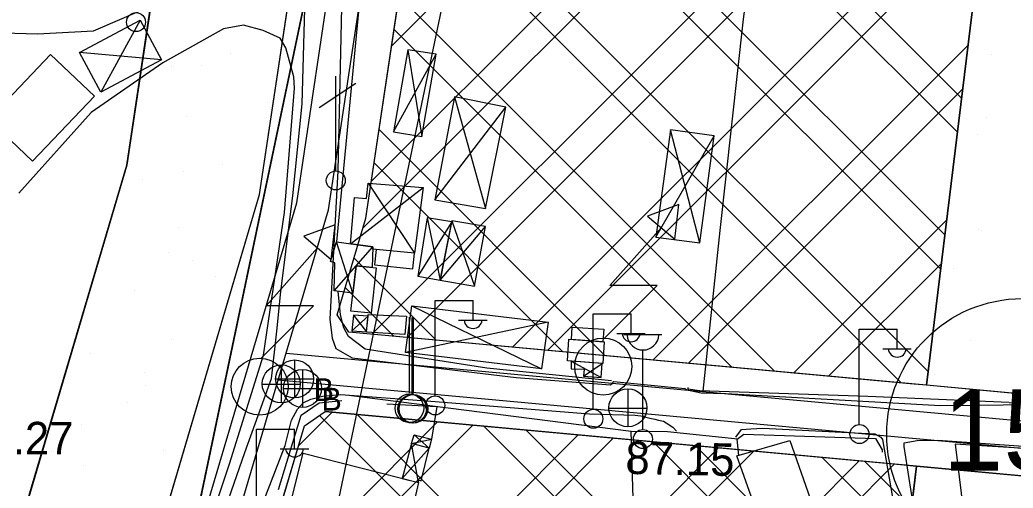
# Model space of a CAD drawing. Extents: x 417995 to 421451, y 4454518 to 4458015.
# Drawn here: x 419953.3 to 420136.4, y 4456598.8 to 4456685.1 of the extents above; entities that cross this region are included whole.
import ezdxf

# ---------------------------------------------------------------- set-up
doc = ezdxf.new("R2010")
doc.units = 0
for name, color, linetype in [('ADAKENARI', 7, 'Continuous'), ('B_Ahir', 7, 'Continuous'), ('B_Imalat', 7, 'Continuous'), ('B_Kapi', 7, 'Continuous'), ('B_Mesken', 7, 'Continuous'), ('B_Sundurma', 7, 'Continuous'), ('B_Ticari', 7, 'Continuous'), ('KALDIRIM_FAT', 7, 'Continuous'), ('KD_DAIRE', 7, 'Continuous'), ('KD_YGEN', 7, 'Continuous'), ('PL_AYA_PARK_DINLENME', 7, 'Continuous'), ('PL_K_DEPOLAMA', 7, 'Continuous'), ('PL_KA_TARIM_ALANI', 7, 'Continuous'), ('S_Bayrak_Diregi', 7, 'Continuous'), ('S_Cad_Sok_Lambasi', 7, 'Continuous'), ('S_Elektrik_Diregi', 7, 'Continuous'), ('S_Rogar_Kapagi', 7, 'Continuous'), ('S_Rogar_Kapagi_Buski', 7, 'Continuous'), ('S_Telefon_Diregi', 7, 'Continuous'), ('S_Trafo_acik_tip', 7, 'Continuous'), ('Sinir_Duvar_tek_tarafa_ait', 7, 'Continuous'), ('Sinir_itirazli_Mulkiyet', 7, 'Continuous'), ('Sinir_Tel_bir_taraf', 7, 'Continuous'), ('TRFAT_DEPOLAMA', 7, 'Continuous'), ('TRFAT_PARKALANI', 7, 'Continuous'), ('Y_Kot_Noktasi', 7, 'Continuous'), ('Yol_Sose', 7, 'Continuous'), ('Yol_Toprak_Duz', 7, 'Continuous')]:
    doc.layers.add(name, color=color, linetype=linetype)

msp = doc.modelspace()

# ---------------------------------------------------------------- linework, layer by layer
at = {"layer": 'ADAKENARI'}
for p, q in [((420148.82, 4456850.39), (420120.4, 4456617.74)), ((419973.03, 4456658.34), (419990.59, 4456775.21)), ((419997.49, 4456652.91), (420015.89, 4456775.35)), ((420017.07, 4456648.57), (420036.13, 4456775.46)), ((419937.97, 4456539.69), (419973.03, 4456658.34)), ((419960.56, 4456527.89), (419997.49, 4456652.91)), ((420011.79, 4456630.71), (420017.07, 4456648.57)), ((420013.93, 4456627.55), (420011.79, 4456630.71)), ((420120.4, 4456617.74), (420013.93, 4456627.55)), ((420157.26, 4456614.34), (420120.4, 4456617.74)), ((420005.76, 4456610.29), (420009.59, 4456612.89)), ((420118.58, 4456602.84), (420009.59, 4456612.89)), ((419974.3, 4456503.81), (420005.76, 4456610.29)), ((420118.58, 4456602.84), (420104.23, 4456485.35)), ((420160.15, 4456599.01), (420118.58, 4456602.84))]:
    msp.add_line(p, q, dxfattribs=at)
at = {"layer": 'B_Ahir'}
msp.add_lwpolyline([(420125.67, 4456606.86), (420128.6, 4456582.79), (420135.98, 4456583.24), (420139.86, 4456583.52), (420139.73, 4456585.3), (420147.05, 4456585.52), (420145.4, 4456602.77), (420144.02, 4456602.88), (420141.45, 4456605.9)], close=True, dxfattribs=at)
at = {"layer": 'B_Imalat'}
for points in [[(420098.82, 4456567.02), (420085.42, 4456604.71), (420095.2, 4456607.55), (420108.63, 4456569.35), (420098.98, 4456566.59)], [(420005.57, 4456605.23), (420026.79, 4456599.8), (420020.01, 4456570.62), (419998.25, 4456576.14)]]:
    msp.add_lwpolyline(points, close=True, dxfattribs=at)
at = {"layer": 'B_Kapi'}
for points in [[(420062.76, 4456618.44), (420075.86, 4456617.16)], [(420135.61, 4456614.58), (420140.38, 4456614.39)], [(420072.68, 4456609.2), (420085.64, 4456607.9)]]:
    msp.add_lwpolyline(points, dxfattribs=at)
at = {"layer": 'B_Mesken'}
msp.add_lwpolyline([(419947.59, 4456666.75), (419958.97, 4456678.74), (419967.08, 4456671.05), (419955.7, 4456659.06)], close=True, dxfattribs=at)
at = {"layer": 'B_Sundurma'}
for p, q in [((419975.5, 4456685.07), (419968.27, 4456671.8)), ((420024.81, 4456679.58), (420027.41, 4456663.58)), ((419979.41, 4456677.76), (419964.36, 4456679.1)), ((420022.18, 4456664.47), (420030.02, 4456678.78)), ((420033.41, 4456670.89), (420039.16, 4456650.32)), ((420029.83, 4456651.93), (420042.9, 4456669.04)), ((420078.65, 4456644.02), (420073.21, 4456664.83)), ((420070.51, 4456645.07), (420081.3, 4456663.76)), ((420014.24, 4456643.85), (420027.65, 4456654.23)), ((420017.5, 4456655), (420026.07, 4456642.07)), ((420028.38, 4456648.62), (420030.77, 4456637.13)), ((420032.94, 4456648.06), (420037.11, 4456636.04)), ((420032.91, 4456647.88), (420026.67, 4456637.89)), ((420030.77, 4456637.13), (420039.15, 4456647.02)), ((420011.27, 4456635.18), (420018.39, 4456643.29)), ((420014.7, 4456634.7), (420011.67, 4456644.2)), ((420025.58, 4456632.42), (420049.45, 4456620.78)), ((420017.5, 4456630.48), (420014.53, 4456627.78)), ((420014.8, 4456630.7), (420017.21, 4456627.62)), ((420050.66, 4456629.35), (420024.43, 4456623.8)), ((420054.94, 4456622.2), (420060.48, 4456619.15)), ((420057.21, 4456619.43), (420060.66, 4456621.78)), ((420025.5, 4456607.04), (420029.2, 4456607.83)), ((420025.97, 4456608.6), (420028.73, 4456606.17)), ((420028.73, 4456606.17), (420023.76, 4456600.58)), ((420026.79, 4456599.8), (420025.5, 4456607.04))]:
    msp.add_line(p, q, dxfattribs=at)
for points in [[(419964.36, 4456679.1), (419975.5, 4456685.07), (419979.41, 4456677.76), (419968.27, 4456671.8)], [(420024.81, 4456679.58), (420022.18, 4456664.47), (420027.41, 4456663.58), (420030.02, 4456678.78)], [(420033.41, 4456670.89), (420029.83, 4456651.93), (420039.16, 4456650.32), (420042.9, 4456669.04)], [(420073.21, 4456664.83), (420070.51, 4456645.07), (420078.65, 4456644.02), (420081.3, 4456663.76)], [(420014.24, 4456643.85), (420014.98, 4456652.39), (420017.21, 4456652.17), (420017.5, 4456655), (420027.65, 4456654.23), (420026.07, 4456642.07), (420018.97, 4456642.78), (420018.38, 4456642.85), (420018.39, 4456643.29)], [(420032.91, 4456647.88), (420028.38, 4456648.62), (420026.67, 4456637.89), (420030.77, 4456637.13)], [(420032.94, 4456648.06), (420030.77, 4456637.13), (420037.11, 4456636.04), (420039.15, 4456647.02)], [(420014.7, 4456634.7), (420011.27, 4456635.18), (420011.37, 4456640.34), (420010.55, 4456640.55), (420011.67, 4456644.2), (420018.39, 4456643.29), (420018.24, 4456639.47), (420015.32, 4456639.78)], [(420025.58, 4456632.42), (420050.66, 4456629.35), (420049.45, 4456620.78), (420024.43, 4456623.8)], [(420017.5, 4456630.48), (420014.8, 4456630.7), (420014.53, 4456627.78), (420017.21, 4456627.62)], [(420054.94, 4456622.2), (420054.91, 4456620.77), (420057.34, 4456620.7), (420057.21, 4456619.43), (420060.48, 4456619.15), (420060.66, 4456621.78)], [(420025.5, 4456607.04), (420025.97, 4456608.6), (420029.2, 4456607.83), (420028.73, 4456606.17)], [(420026.79, 4456599.8), (420026.86, 4456600.26), (420027.29, 4456600.11), (420028.73, 4456606.17), (420025.5, 4456607.04), (420023.76, 4456600.58)]]:
    msp.add_lwpolyline(points, close=True, dxfattribs=at)
at = {"layer": 'B_Ticari'}
for points in [[(420018.97, 4456642.78), (420018.71, 4456639.95), (420025.78, 4456639.19), (420026.07, 4456642.07)], [(420018.07, 4456631.02), (420014.3, 4456631.4), (420015.32, 4456639.78), (420018.98, 4456639.39)], [(420017.53, 4456630.8), (420024.56, 4456630.46), (420024.29, 4456627.09), (420017.2, 4456627.52)], [(420054.99, 4456626.19), (420055.12, 4456628.48), (420060.93, 4456628.1), (420060.77, 4456625.76)], [(420054.51, 4456626.22), (420061, 4456625.75), (420060.79, 4456621.77), (420054.27, 4456622.25)]]:
    msp.add_lwpolyline(points, close=True, dxfattribs=at)
at = {"layer": 'KALDIRIM_FAT'}
for p, q in [((420004.35, 4456651.39), (420022.98, 4456775.39)), ((420010.22, 4456650.09), (420029.05, 4456775.42)), ((419966.88, 4456524.58), (420004.35, 4456651.39)), ((419972.3, 4456521.75), (420010.22, 4456650.09)), ((420216.6, 4456603.85), (420002.39, 4456623.6)), ((420216.45, 4456598.84), (420000.94, 4456618.71))]:
    msp.add_line(p, q, dxfattribs=at)
at = {"layer": 'KD_DAIRE'}
msp.add_circle((420138.06, 4456608.72), 25, dxfattribs=at)
at = {"layer": 'PL_AYA_PARK_DINLENME'}
for points in [[(420118.96, 4457025.05), (419997.85, 4457034.52), (419976.45, 4456862.61), (419990.59, 4456775.21), (419973.03, 4456658.34), (419937.97, 4456539.69), (419817.34, 4456389.19), (419730.88, 4456181.8), (419679.75, 4456025.55), (419854.6, 4455987.6)], [(419859.9, 4456012.03), (419712.12, 4456044.1), (419754.34, 4456173.09), (419839.06, 4456376.31), (419960.56, 4456527.89), (419997.49, 4456652.91), (420015.89, 4456775.35), (420001.7, 4456863.07), (420019.71, 4457007.73), (420039.67, 4457006.17), (420110.63, 4457000.62), (420122.08, 4456999.73), (420124.45, 4456999.54)], [(420013.63, 4456854.22), (420021.56, 4456763.74), (419972.35, 4456528.79), (419896.15, 4456444.66), (419851.71, 4456390.68), (419781.86, 4456219.24), (419743.76, 4456181.14), (419715.18, 4456046.21), (419900.92, 4456001.76), (419824.72, 4455719.19), (419823.13, 4455660.45), (419756.46, 4455592.19), (419783.44, 4455525.52), (419794.56, 4455425.51), (419778.68, 4455323.91), (419819.96, 4455165.16), (419792.54, 4455014.98)], [(419884.24, 4455014.01), (419916.83, 4455187.99), (419837.29, 4455197.86), (419804.18, 4455325.18), (419819.77, 4455424.95), (419807.91, 4455531.7), (419785.76, 4455586.42), (419835.59, 4455637.43), (419842.19, 4455646.09), (419927.54, 4456021.09), (419744.69, 4456064.85), (419766.68, 4456168.71), (419803.1, 4456205.13), (419873.42, 4456377.73), (419915.08, 4456428.31), (419995.43, 4456517.04), (420046.79, 4456762.24), (420038.67, 4456854.78)]]:
    msp.add_lwpolyline(points, dxfattribs=at)
for points in [[(420120.4, 4456617.74), (420148.82, 4456850.39), (420180.5, 4456849.97), (420188.86, 4456847.54), (420181.91, 4456841.31), (420181.21, 4456828.51), (420178.27, 4456774.95), (420178.07, 4456771.27), (420170.42, 4456720.5), (420168.44, 4456707.36), (420165.96, 4456685.57), (420165.21, 4456679.45), (420157.26, 4456614.34)], [(420104.23, 4456485.35), (420118.58, 4456602.84), (420160.15, 4456599.01), (420169.46, 4456547.15), (420173.29, 4456509.33), (420154.72, 4456475.01), (420147.91, 4456430.31), (420144.75, 4456342.83), (420144.28, 4456329.84), (420137.25, 4456140.22), (420129.3, 4456138.28), (420127.15, 4456137.75), (420107.76, 4456133), (420085.19, 4456127.47), (420079.28, 4456126.03), (420096.85, 4456290.79), (420097.25, 4456393.24), (420117.08, 4456483.82)]]:
    msp.add_lwpolyline(points, close=True, dxfattribs=at)
at = {"layer": 'PL_K_DEPOLAMA'}
for points in [[(420072.61, 4456851.42), (420145.82, 4456850.43), (420148.82, 4456850.39), (420120.4, 4456617.74), (420117.41, 4456618.01), (420013.93, 4456627.55), (420011.79, 4456630.71), (420017.07, 4456648.57), (420036.13, 4456775.46), (420026.14, 4456837.23), (420025.96, 4456839.6), (420026.16, 4456841.97), (420026.76, 4456844.28), (420027.72, 4456846.45), (420029.03, 4456848.44), (420030.64, 4456850.19), (420032.52, 4456851.65), (420034.62, 4456852.78), (420036.87, 4456853.55), (420039.21, 4456853.95), (420041.59, 4456853.95)], [(419974.3, 4456503.81), (420005.76, 4456610.29), (420009.59, 4456612.89), (420115.59, 4456603.12), (420118.58, 4456602.84), (420104.23, 4456485.35), (420101.25, 4456485.71), (419976.43, 4456500.58)]]:
    msp.add_lwpolyline(points, close=True, dxfattribs=at)
at = {"layer": 'PL_KA_TARIM_ALANI'}
msp.add_line((419972.35, 4456528.79), (420021.56, 4456763.74), dxfattribs=at)
at = {"layer": 'S_Bayrak_Diregi'}
for p, q in [((420025.12, 4456616.32), (420025.12, 4456630.32)), ((420025.62, 4456616.22), (420025.62, 4456630.22)), ((420025.85, 4456616.22), (420025.85, 4456630.22))]:
    msp.add_line(p, q, dxfattribs=at)
for centre in [(420025.13, 4456613.5), (420025.63, 4456613.4), (420025.86, 4456613.4)]:
    msp.add_circle(centre, 2.63, dxfattribs=at)
at = {"layer": 'S_Cad_Sok_Lambasi'}
for p, q in [((420064.65, 4456627.08), (420071.65, 4456627.08)), ((420068.15, 4456609.58), (420068.15, 4456624.25))]:
    msp.add_line(p, q, dxfattribs=at)
msp.add_circle((420068.15, 4456607.83), 1.75, dxfattribs=at)
msp.add_arc((420068.15, 4456627.18), 2.93, 183.298, 356.9072, dxfattribs=at)
at = {"layer": 'S_Elektrik_Diregi'}
for p, q in [((420029.84, 4456615.88), (420029.84, 4456633.38)), ((420029.84, 4456633.38), (420036.84, 4456633.38)), ((420036.84, 4456629.88), (420036.84, 4456633.38)), ((420034.18, 4456629.74), (420039.43, 4456629.74)), ((420058.97, 4456613.41), (420058.97, 4456630.91)), ((420058.97, 4456630.91), (420065.97, 4456630.91)), ((420065.97, 4456627.41), (420065.97, 4456630.91)), ((420108.01, 4456610.59), (420108.01, 4456628.09)), ((420108.01, 4456628.09), (420115.01, 4456628.09)), ((420115.01, 4456624.59), (420115.01, 4456628.09)), ((420063.31, 4456627.27), (420068.56, 4456627.27)), ((420112.35, 4456624.45), (420117.6, 4456624.45)), ((419996.97, 4456592.17), (419996.97, 4456609.67)), ((419996.97, 4456609.67), (420003.97, 4456609.67)), ((420003.97, 4456606.17), (420003.97, 4456609.67)), ((420001.31, 4456606.03), (420006.56, 4456606.03))]:
    msp.add_line(p, q, dxfattribs=at)
for centre in [(419974.74, 4456684.69), (420029.87, 4456614.04), (420059.01, 4456611.57), (420108.05, 4456608.75)]:
    msp.add_circle(centre, 1.75, dxfattribs=at)
for centre in [(420036.84, 4456629.89), (420065.97, 4456627.42), (420115.01, 4456624.6), (420003.97, 4456606.19)]:
    msp.add_arc(centre, 1.66, 184.8384, 355.1464, dxfattribs=at)
at = {"layer": 'S_Rogar_Kapagi'}
for p, q in [((420001.56, 4456614.48), (420001.56, 4456621.48)), ((419997.99, 4456617.95), (420004.99, 4456617.95)), ((420065.43, 4456610.06), (420065.43, 4456617.06)), ((420061.86, 4456613.52), (420068.86, 4456613.52))]:
    msp.add_line(p, q, dxfattribs=at)
for centre in [(420001.51, 4456618.01), (420065.38, 4456613.59)]:
    msp.add_circle(centre, 3.5, dxfattribs=at)
at = {"layer": 'S_Rogar_Kapagi_Buski'}
for p, q in [((420003.97, 4456622.41), (420003.97, 4456615.41)), ((420005.42, 4456620.66), (420005.42, 4456613.66)), ((420000.47, 4456618.91), (420007.47, 4456618.91)), ((420001.92, 4456617.16), (420008.92, 4456617.16))]:
    msp.add_line(p, q, dxfattribs=at)
for centre in [(420003.97, 4456618.91), (420005.42, 4456617.16)]:
    msp.add_circle(centre, 3.5, dxfattribs=at)
at = {"layer": 'S_Telefon_Diregi'}
for p, q in [((420011.58, 4456657.26), (420011.58, 4456674.76)), ((420008.47, 4456668.98), (420015.22, 4456673.43))]:
    msp.add_line(p, q, dxfattribs=at)
msp.add_circle((420011.55, 4456655.51), 1.75, dxfattribs=at)
at = {"layer": 'S_Trafo_acik_tip'}
for points in [[(420074.01, 4456644.66), (420074.74, 4456651.07), (420068.97, 4456648.93)], [(420010.71, 4456640.95), (420011.45, 4456647.35), (420005.67, 4456645.22)]]:
    msp.add_lwpolyline(points, close=True, dxfattribs=at)
for points in [[(420061.09, 4456626.46), (420070.75, 4456636.12), (420062.04, 4456636.12), (420071.49, 4456646.8)], [(419997.8, 4456622.75), (420007.46, 4456632.41), (419998.74, 4456632.41), (420008.19, 4456643.08)]]:
    msp.add_lwpolyline(points, dxfattribs=at)
for centre in [(420060.83, 4456621.2), (419997.54, 4456617.49)]:
    msp.add_circle(centre, 5.25, dxfattribs=at)
at = {"layer": 'Sinir_Duvar_tek_tarafa_ait'}
for points in [[(420000.98, 4456598.52), (420005.15, 4456612.21), (420008.5, 4456614.52), (420012.69, 4456614.93)], [(420020.97, 4456614.34), (420030.19, 4456613.86), (420029.2, 4456607.83)], [(420085.84, 4456604.83), (420085.52, 4456607.82), (420086.71, 4456608.71), (420110.99, 4456607.95), (420112.2, 4456605.84), (420112.22, 4456605.43)]]:
    msp.add_lwpolyline(points, dxfattribs=at)
at = {"layer": 'Sinir_itirazli_Mulkiyet'}
for points in [[(419969.53, 4456537.21), (419979.49, 4456565.83), (419991.96, 4456603.27), (419998.22, 4456623.29), (420002.12, 4456649.58), (420003.94, 4456672.5), (420003.82, 4456674.62), (420002.35, 4456679.95), (420001.31, 4456681.71), (419998.19, 4456683.12), (419994.52, 4456684.11), (419990.88, 4456683.48), (419979.69, 4456677.2), (419966.49, 4456668.04), (419953.17, 4456653.14)], [(420013.95, 4456615.94), (420066.01, 4456609.28)]]:
    msp.add_lwpolyline(points, dxfattribs=at)
at = {"layer": 'Sinir_Tel_bir_taraf'}
msp.add_line((420017.39, 4456704.01), (420011.67, 4456644.2), dxfattribs=at)
for points in [[(420079.25, 4456616.68), (420082.35, 4456646.25), (420086.67, 4456685.22), (420092.99, 4456731.88)], [(420062.33, 4456618.58), (420039.4, 4456620.88), (420016.99, 4456624.43), (420013.89, 4456626.76), (420013.02, 4456628.32), (420012.45, 4456630.74), (420012.02, 4456635.07)], [(420135.61, 4456614.58), (420109.59, 4456615.68), (420078.56, 4456616.7), (420076.51, 4456617.01), (420076.46, 4456617.36)], [(420068.73, 4456521.35), (420067.75, 4456556.07), (420066.49, 4456592.76), (420066.01, 4456609.28), (420072.68, 4456609.2)]]:
    msp.add_lwpolyline(points, dxfattribs=at)
at = {"layer": 'TRFAT_DEPOLAMA'}
for p, q in [((420018.2, 4456627.16), (420135.93, 4456744.88)), ((420030.6, 4456738.66), (420123.79, 4456645.47)), ((420024.68, 4456626.56), (420134.94, 4456736.83)), ((420029.68, 4456732.51), (420123.02, 4456639.17)), ((420016.51, 4456646.68), (420092.86, 4456723.03)), ((420018.08, 4456655.32), (420085.79, 4456723.03)), ((420021.83, 4456680.28), (420064.58, 4456723.03)), ((420067.44, 4456723.03), (420126.1, 4456664.38)), ((420074.51, 4456723.03), (420126.87, 4456670.68)), ((420026.91, 4456714.07), (420120.71, 4456620.27)), ((420044.1, 4456624.77), (420131.99, 4456712.66)), ((420025.98, 4456707.92), (420115.74, 4456618.17)), ((420050.58, 4456624.17), (420131.01, 4456704.61)), ((420023.21, 4456689.48), (420092.37, 4456620.32)), ((420022.29, 4456683.33), (420084.58, 4456621.04)), ((420070, 4456622.38), (420128.06, 4456680.44)), ((420076.47, 4456621.79), (420127.07, 4456672.39)), ((420019.52, 4456664.89), (420061.21, 4456623.19)), ((420018.6, 4456658.74), (420053.42, 4456623.91)), ((420095.89, 4456620), (420124.12, 4456648.22)), ((420014.9, 4456641.23), (420030.06, 4456626.07)), ((420102.37, 4456619.4), (420123.14, 4456640.17)), ((420013.28, 4456635.77), (420022.27, 4456626.78)), ((420004.65, 4456606.53), (420010.89, 4456612.77)), ((420008.57, 4456612.2), (420049.1, 4456571.67)), ((420015.49, 4456612.35), (420056.17, 4456571.67)), ((419992.78, 4456566.38), (420036.78, 4456610.38)), ((419995.75, 4456576.42), (420030.31, 4456610.98)), ((420038.86, 4456610.19), (420110.7, 4456538.35)), ((419980.92, 4456526.24), (420062.68, 4456608)), ((419983.89, 4456536.28), (420056.21, 4456608.59)), ((420046.65, 4456609.47), (420111.47, 4456544.65)), ((420047.57, 4456571.67), (420082.1, 4456606.2)), ((420070.02, 4456607.32), (420113.78, 4456563.56)), ((420077.81, 4456606.6), (420114.55, 4456569.86)), ((420054.64, 4456571.67), (420088.58, 4456605.61)), ((420101.17, 4456604.45), (420116.86, 4456588.76)), ((420066.34, 4456562.16), (420108, 4456603.82)), ((420066.34, 4456555.08), (420114.47, 4456603.22)), ((420108.96, 4456603.73), (420117.63, 4456595.06))]:
    msp.add_line(p, q, dxfattribs=at)
at = {"layer": 'TRFAT_PARKALANI'}
for p, q in [((419992.22, 4456678.92), (419992.22, 4456678.92)), ((420132.34, 4456678.73), (420132.34, 4456678.73)), ((419977.45, 4456676.32), (419977.45, 4456676.32)), ((419981.2, 4456676.54), (419981.2, 4456676.54)), ((419986.9, 4456676.78), (419986.9, 4456676.78)), ((419998.89, 4456669.94), (419998.89, 4456669.94)), ((419984.11, 4456667.34), (419984.11, 4456667.34)), ((420131.41, 4456667.05), (420131.41, 4456667.05)), ((420129.74, 4456663.96), (420129.74, 4456663.96)), ((419990.77, 4456658.36), (419990.77, 4456658.36)), ((419976, 4456655.75), (419976, 4456655.75)), ((419983.42, 4456657.08), (419983.42, 4456657.08)), ((419996.66, 4456650.34), (419996.66, 4456650.34)), ((419982.66, 4456646.77), (419982.66, 4456646.77)), ((420129.96, 4456646.49), (420129.96, 4456646.49)), ((420130.6, 4456646.21), (420130.6, 4456646.21)), ((419980.82, 4456642.31), (419980.82, 4456642.31)), ((419985.17, 4456640.7), (419985.17, 4456640.7)), ((420125.4, 4456639.34), (420125.4, 4456639.34)), ((419989.32, 4456637.79), (419989.32, 4456637.79)), ((419974.55, 4456635.19), (419974.55, 4456635.19)), ((419981.21, 4456626.21), (419981.21, 4456626.21)), ((420128.51, 4456625.92), (420128.51, 4456625.92)), ((419966.44, 4456623.6), (419966.44, 4456623.6)), ((419976.27, 4456620.18), (419976.27, 4456620.18)), ((420121.93, 4456619.64), (420121.93, 4456619.64)), ((419976.48, 4456617.69), (419976.48, 4456617.69)), ((420135.17, 4456616.95), (420135.17, 4456616.95)), ((419973.1, 4456614.62), (419973.1, 4456614.62)), ((419964.78, 4456610.54), (419964.78, 4456610.54)), ((419959.1, 4456605.52), (419959.1, 4456605.52)), ((419979.76, 4456605.64), (419979.76, 4456605.64)), ((419964.99, 4456603.04), (419964.99, 4456603.04)), ((420127.42, 4456601.61), (420127.42, 4456601.61))]:
    msp.add_line(p, q, dxfattribs=at)
at = {"layer": 'Yol_Sose'}
for points in [[(420027.63, 4456755.73), (420027.67, 4456746.79), (420017.07, 4456713.64), (420013.02, 4456701.26), (420012.77, 4456696.88), (420012.69, 4456690.22), (420011.91, 4456657.26), (420010.44, 4456629.94), (420010.91, 4456626.41), (420011.58, 4456624.5), (420014.58, 4456622.82), (420044.77, 4456619.16), (420062.15, 4456617.85), (420062.48, 4456618.06), (420062.76, 4456618.44)], [(420002.93, 4456692.93), (420004.42, 4456692.82), (420004.95, 4456692.11), (420005.84, 4456689.41), (420005.28, 4456669.63), (420003.58, 4456652.65), (420001.37, 4456635.01), (420000.63, 4456627.72), (419999.66, 4456618.96), (419994.75, 4456605.32), (419989.28, 4456589.56), (419984.45, 4456574.7), (419980.42, 4456563.43), (419977.04, 4456552.09), (419970.53, 4456537.08), (419965.57, 4456526.58), (419959.66, 4456516.42)], [(420075.86, 4456617.16), (420076.29, 4456616.88), (420078.88, 4456616.34), (420083.43, 4456616.2), (420122.98, 4456614.04), (420140.27, 4456614.22)], [(419965.82, 4456512.92), (419976.32, 4456532), (419984.32, 4456554.79), (419987.8, 4456564.66), (419995.83, 4456590.1), (420002.24, 4456606.66), (420003.4, 4456611.32), (420004.52, 4456613.33), (420005.55, 4456614.51), (420006.95, 4456615.18), (420009.13, 4456615.74), (420012.42, 4456616.06), (420029.07, 4456614.8), (420058.32, 4456612.49), (420066.7, 4456612.22), (420068.27, 4456612.03), (420068.7, 4456611.89), (420069.45, 4456611.66), (420070.34, 4456611.48), (420071.02, 4456611.33), (420071.91, 4456611.12), (420072.45, 4456610.81), (420073.68, 4456610), (420074.32, 4456609.26)], [(420085.28, 4456608.18), (420086.34, 4456609.57), (420088, 4456609.73), (420090.25, 4456609.85), (420110.88, 4456608.8), (420112.01, 4456608.16), (420112.27, 4456607.75), (420115.06, 4456591.71)], [(420118.45, 4456592.68), (420116.26, 4456606.48), (420116.3, 4456607.13), (420118.7, 4456607.54), (420122.5, 4456607.61), (420142.63, 4456606.22), (420144.38, 4456605.59), (420145.4, 4456605.27), (420146.25, 4456604.39), (420146.95, 4456602.61), (420149.02, 4456587.03), (420149.28, 4456580.09), (420134.6, 4456578.13)]]:
    msp.add_lwpolyline(points, dxfattribs=at)
at = {"layer": 'Yol_Toprak_Duz'}
msp.add_lwpolyline([(419852.15, 4456706.65), (419866.71, 4456698.47), (419885.38, 4456689.71), (419899.6, 4456685.82), (419911.8, 4456683.78), (419933.67, 4456683.21), (419956.57, 4456682.53), (419966.91, 4456683.07), (419980.61, 4456689.04), (419990.91, 4456691.74)], dxfattribs=at)

# ---------------------------------------------------------------- texts
at = {"layer": 'KD_YGEN'}
msp.add_text('15', height=15, dxfattribs=at).set_placement((420123.4, 4456602.02))
at = {"layer": 'S_Rogar_Kapagi_Buski'}
for p in [(420007.47, 4456614.84), (420008.92, 4456613.09)]:
    msp.add_text('B', height=4.2, dxfattribs=at).set_placement(p)
at = {"layer": 'Y_Kot_Noktasi'}
msp.add_text('87.27', height=6, dxfattribs=at).set_placement((419943.13, 4456605))
msp.add_text('87.15', height=6, rotation=358.8393, dxfattribs=at).set_placement((420064.88, 4456601.42))

doc.saveas('drawing.dxf')
